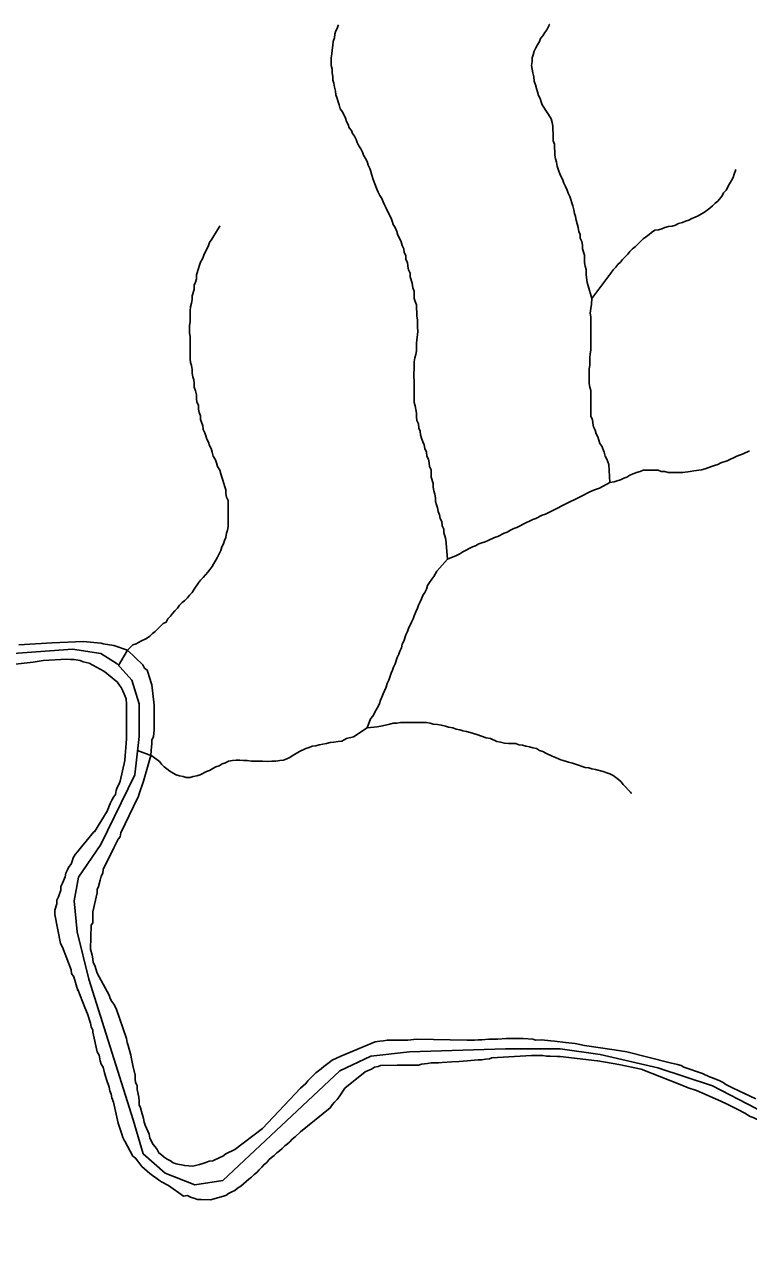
# Model space of a CAD drawing. Extents: x 652.3 to 678, y 7316.9 to 7344.9.
# Drawn here: x 655.117 to 656.206, y 7341.971 to 7343.805 of the extents above; entities that cross this region are included whole.
import ezdxf

# ---------------------------------------------------------------- set-up
doc = ezdxf.new("R2010")
doc.units = 0
doc.header["$LTSCALE"] = 0.032
for name, color, linetype, lineweight in [('2', 7, 'Continuous', 25), ('55', 7, 'Continuous', 25), ('7', 7, 'Continuous', 25)]:
    doc.layers.add(name, color=color, linetype=linetype, lineweight=lineweight)

msp = doc.modelspace()

# ---------------------------------------------------------------- linework, layer by layer
at = {"layer": '2'}
msp.add_line((655.4749, 7342.1427), (655.4335, 7342.1109), dxfattribs=at)
for points in [[(655.2514, 7342.8699), (655.2354, 7342.8724), (655.2322, 7342.8732), (655.2052, 7342.8755), (655.1582, 7342.8739), (655.1582, 7342.8739), (655.1081, 7342.8708)], [(655.272, 7342.8628), (655.272, 7342.8628), (655.2514, 7342.8699)], [(655.3076, 7342.7115), (655.3086, 7342.722), (655.3086, 7342.7275), (655.311, 7342.7323), (655.3118, 7342.7427), (655.3118, 7342.7482), (655.3118, 7342.7586), (655.3118, 7342.7801), (655.3086, 7342.8103), (655.3046, 7342.823), (655.303, 7342.8278), (655.3014, 7342.8326), (655.2975, 7342.8358), (655.2951, 7342.8405), (655.272, 7342.8628)], [(655.085, 7342.8397), (655.1296, 7342.8445), (655.1447, 7342.8469), (655.1805, 7342.8493), (655.1861, 7342.8485), (655.1916, 7342.8485), (655.2004, 7342.8469), (655.2052, 7342.8453), (655.2139, 7342.8429), (655.2362, 7342.831), (655.2402, 7342.8278), (655.2442, 7342.8246), (655.2481, 7342.8214), (655.2521, 7342.8182), (655.2561, 7342.8151), (655.2593, 7342.8103), (655.2625, 7342.8063), (655.2648, 7342.8015), (655.2696, 7342.7896), (655.2704, 7342.7816), (655.2704, 7342.7514), (655.2704, 7342.7291), (655.268, 7342.6973), (655.268, 7342.6965)], [(655.2871, 7342.6408), (655.2879, 7342.6416), (655.2895, 7342.6464), (655.2959, 7342.6655), (655.3067, 7342.7043), (655.3067, 7342.7043), (655.3076, 7342.7115)], [(655.268, 7342.6965), (655.2609, 7342.6655), (655.2585, 7342.6607), (655.2561, 7342.6559), (655.2545, 7342.6512), (655.2537, 7342.6456), (655.2505, 7342.6416), (655.2481, 7342.6368), (655.2457, 7342.6321), (655.241, 7342.6201), (655.2219, 7342.5891), (655.2211, 7342.5891), (655.2028, 7342.5668), (655.1964, 7342.5589), (655.1932, 7342.5549), (655.19, 7342.5501), (655.1885, 7342.5453), (655.1869, 7342.5406), (655.1837, 7342.5366), (655.1813, 7342.5318), (655.1789, 7342.527), (655.1781, 7342.5215), (655.1741, 7342.5119), (655.1717, 7342.5071), (655.1717, 7342.5016), (655.1678, 7342.4912), (655.1654, 7342.4864), (655.1654, 7342.4809), (655.1622, 7342.4713), (655.1622, 7342.4658), (655.1622, 7342.465)], [(655.4335, 7342.1109), (655.42, 7342.1045), (655.4152, 7342.1013), (655.4105, 7342.0989), (655.4001, 7342.0942), (655.3945, 7342.0934), (655.3898, 7342.0918), (655.385, 7342.0902), (655.3802, 7342.0886), (655.3699, 7342.0862), (655.3579, 7342.087), (655.3452, 7342.0894), (655.3404, 7342.091), (655.3365, 7342.0942), (655.3317, 7342.0966), (655.3269, 7342.0997), (655.3229, 7342.1029), (655.319, 7342.1061), (655.3166, 7342.1109), (655.3134, 7342.1149), (655.3102, 7342.1188), (655.3054, 7342.1284), (655.3046, 7342.134), (655.3022, 7342.1387), (655.2983, 7342.1475), (655.2967, 7342.1523), (655.2959, 7342.1578), (655.2927, 7342.1682), (655.2911, 7342.1737), (655.2895, 7342.1785), (655.2895, 7342.1841), (655.2887, 7342.1897), (655.2863, 7342.2016), (655.2863, 7342.2072), (655.2839, 7342.2119), (655.2831, 7342.2175), (655.2831, 7342.2231), (655.28, 7342.2374), (655.2776, 7342.2477), (655.2768, 7342.2533), (655.2728, 7342.2676), (655.2712, 7342.2724), (655.2704, 7342.278), (655.2545, 7342.3233), (655.2513, 7342.3297), (655.2481, 7342.3337), (655.2457, 7342.3384), (655.2442, 7342.3432), (655.2259, 7342.3766), (655.2227, 7342.3878), (655.2203, 7342.3926), (655.2195, 7342.3981), (655.2187, 7342.4037), (655.2163, 7342.4124), (655.2171, 7342.449), (655.2195, 7342.4522), (655.2195, 7342.4578), (655.2195, 7342.4634), (655.2195, 7342.4689), (655.2259, 7342.4976), (655.2259, 7342.5024), (655.2282, 7342.5071), (655.2306, 7342.5167), (655.2322, 7342.5223), (655.2346, 7342.527), (655.2354, 7342.5326), (655.2513, 7342.5652), (655.2577, 7342.578), (655.2609, 7342.5819), (655.2617, 7342.5875), (655.2871, 7342.6408)], [(655.1622, 7342.465), (655.171, 7342.4212), (655.1741, 7342.4156)], [(655.1741, 7342.4156), (655.1869, 7342.3814), (655.1877, 7342.3758), (655.1908, 7342.3711), (655.1972, 7342.3504), (655.1972, 7342.352), (655.2076, 7342.3249), (655.2115, 7342.3154), (655.2131, 7342.3106), (655.2147, 7342.3058), (655.2163, 7342.3011), (655.2171, 7342.2955), (655.2195, 7342.2907), (655.2195, 7342.2875), (655.2259, 7342.2581), (655.229, 7342.2533), (655.2306, 7342.2446), (655.2322, 7342.2398), (655.2354, 7342.235), (655.237, 7342.2263), (655.2386, 7342.2215), (655.2402, 7342.2167), (655.2442, 7342.2048), (655.245, 7342.1992), (655.2473, 7342.1944), (655.2481, 7342.1889), (655.2505, 7342.1825), (655.2577, 7342.1507), (655.2633, 7342.134), (655.2648, 7342.1292), (655.2672, 7342.1244), (655.268, 7342.1236), (655.28, 7342.1013), (655.2839, 7342.0982), (655.2871, 7342.0934), (655.2903, 7342.0894), (655.2935, 7342.0854), (655.2975, 7342.0822), (655.3014, 7342.0783), (655.3054, 7342.0751), (655.3094, 7342.0719), (655.3142, 7342.0687), (655.3182, 7342.0655), (655.3229, 7342.0623), (655.3333, 7342.0568), (655.3563, 7342.0409), (655.3619, 7342.0417), (655.3667, 7342.0393), (655.3715, 7342.0377), (655.377, 7342.0361), (655.3826, 7342.0361), (655.3969, 7342.0353), (655.42, 7342.0417), (655.424, 7342.0448), (655.4288, 7342.0472), (655.4335, 7342.0496), (655.4375, 7342.0528), (655.4423, 7342.056), (655.4463, 7342.0592), (655.4502, 7342.0631), (655.4542, 7342.0663), (655.4582, 7342.0695), (655.4622, 7342.0735), (655.4662, 7342.0767), (655.4701, 7342.0806), (655.4741, 7342.0846), (655.4773, 7342.0886), (655.4813, 7342.0918), (655.4845, 7342.0958), (655.4884, 7342.0989), (655.4924, 7342.1021), (655.4964, 7342.1061), (655.5004, 7342.1093), (655.5043, 7342.1125), (655.5083, 7342.1165), (655.5123, 7342.1196), (655.5163, 7342.1228), (655.5195, 7342.1268), (655.5242, 7342.13), (655.5322, 7342.1379), (655.5768, 7342.1737), (655.5799, 7342.1785), (655.5831, 7342.1825), (655.5871, 7342.1865), (655.5903, 7342.1905), (655.599, 7342.2032), (655.6293, 7342.2278), (655.634, 7342.2302), (655.6388, 7342.2318), (655.6436, 7342.235), (655.6492, 7342.2358), (655.6523, 7342.2374), (655.6778, 7342.2382), (655.6969, 7342.2382), (655.7096, 7342.2382), (655.7144, 7342.2398), (655.7232, 7342.2406), (655.7287, 7342.2414), (655.7343, 7342.2414), (655.7399, 7342.2414), (655.7454, 7342.2422)], [(656.2173, 7342.1873), (656.1831, 7342.2032), (656.1719, 7342.2088), (656.1679, 7342.2119), (656.1632, 7342.2143), (656.152, 7342.2191), (656.1473, 7342.2207), (656.1369, 7342.2255), (656.1091, 7342.235), (656.1051, 7342.2374), (656.0995, 7342.239), (656.0884, 7342.2414), (656.0231, 7342.2581), (656.004, 7342.2613), (655.9595, 7342.2676), (655.9452, 7342.2708), (655.9308, 7342.2724), (655.9141, 7342.274), (655.9086, 7342.2748), (655.895, 7342.2764), (655.8863, 7342.2756), (655.8815, 7342.2772), (655.8672, 7342.278), (655.8544, 7342.278), (655.8417, 7342.278), (655.829, 7342.2772), (655.8155, 7342.2772), (655.8051, 7342.2764), (655.7995, 7342.2764), (655.794, 7342.2756), (655.7828, 7342.2756), (655.7065, 7342.2772), (655.7065, 7342.2772), (655.6937, 7342.2756), (655.6802, 7342.2756), (655.6683, 7342.2756), (655.6627, 7342.2756), (655.6571, 7342.2748), (655.6515, 7342.274), (655.6444, 7342.2732), (655.5927, 7342.2517), (655.5799, 7342.2454), (655.5752, 7342.2422), (655.5712, 7342.239), (655.5672, 7342.2358), (655.5632, 7342.2326), (655.5592, 7342.2294), (655.5553, 7342.2263), (655.5513, 7342.2223), (655.5473, 7342.2183), (655.5433, 7342.2143), (655.5402, 7342.2103), (655.5322, 7342.2032), (655.4749, 7342.1427)], [(655.7454, 7342.2422), (655.7598, 7342.243), (655.7709, 7342.2438), (655.7828, 7342.2446), (655.794, 7342.2454), (655.7995, 7342.2461), (655.8051, 7342.2461), (655.8107, 7342.2469), (655.8163, 7342.2477), (655.8202, 7342.2493), (655.8799, 7342.2525), (655.8911, 7342.2525), (655.8966, 7342.2525), (655.9022, 7342.2517), (655.9078, 7342.2517), (655.9181, 7342.2509), (655.9229, 7342.2509), (655.9786, 7342.2446), (655.9794, 7342.2446)], [(655.9794, 7342.2446), (655.9794, 7342.2446), (656.0112, 7342.239), (656.0446, 7342.2318)], [(656.0446, 7342.2318), (656.1059, 7342.208), (656.1154, 7342.204), (656.1282, 7342.2), (656.1648, 7342.1841), (656.1743, 7342.1793), (656.191, 7342.1706), (656.2006, 7342.1658), (656.2085, 7342.161), (656.2133, 7342.1594), (656.2181, 7342.157), (656.2268, 7342.1538), (656.2762, 7342.1236), (656.2841, 7342.1172), (656.2881, 7342.1141), (656.2961, 7342.1085), (656.304, 7342.0974), (656.3144, 7342.083), (656.3231, 7342.0719)]]:
    msp.add_lwpolyline(points, dxfattribs=at)
at = {"layer": '55'}
for p, q in [((655.258, 7342.8398), (655.272, 7342.8628)), ((655.3086, 7342.7037), (655.287, 7342.7116))]:
    msp.add_line(p, q, dxfattribs=at)
for points in [[(655.1002, 7342.8576), (655.1892, 7342.8643), (655.2315, 7342.8576), (655.256, 7342.842), (655.2783, 7342.8175), (655.2894, 7342.7818), (655.2894, 7342.7328), (655.2827, 7342.6749), (655.2315, 7342.5702), (655.1981, 7342.5212), (655.1915, 7342.4856), (655.1959, 7342.4388), (655.2137, 7342.3675), (655.2805, 7342.1559), (655.2952, 7342.1046), (655.3286, 7342.0757), (655.3731, 7342.0578), (655.4154, 7342.0645), (655.5913, 7342.2294), (655.638, 7342.2517)], [(655.638, 7342.2517), (655.6959, 7342.2583), (655.8407, 7342.2628), (655.923, 7342.2628), (655.9831, 7342.2539), (656.07, 7342.2338), (656.1523, 7342.2071), (656.2178, 7342.1726), (656.2957, 7342.1236), (656.3313, 7342.0857), (656.3514, 7342.0568), (656.387, 7341.9499)]]:
    msp.add_lwpolyline(points, dxfattribs=at)
at = {"layer": '7'}
msp.add_line((655.3086, 7342.7037), (655.3067, 7342.7043), dxfattribs=at)
for points in [[(655.6197, 7343.6219), (655.6173, 7343.6267), (655.6157, 7343.6314), (655.6134, 7343.6362), (655.6102, 7343.6402), (655.6086, 7343.645), (655.6054, 7343.6489), (655.6038, 7343.6537), (655.6014, 7343.6585), (655.5998, 7343.6633), (655.5951, 7343.6728), (655.5919, 7343.6776), (655.5903, 7343.6832), (655.5887, 7343.6879), (655.5871, 7343.6927), (655.5855, 7343.6983), (655.5847, 7343.7038), (655.5831, 7343.7102), (655.5823, 7343.7158), (655.5807, 7343.7206), (655.5807, 7343.7261), (655.5799, 7343.7317), (655.5799, 7343.7373), (655.5783, 7343.7428), (655.5783, 7343.754), (655.5791, 7343.7603), (655.5799, 7343.7659), (655.5807, 7343.7731), (655.5815, 7343.7786), (655.5831, 7343.7842), (655.5839, 7343.7898), (655.5855, 7343.7946), (655.5871, 7343.7985), (655.5889, 7343.803), (655.5892, 7343.8037)], [(655.9706, 7343.3919), (655.965, 7343.411), (655.9635, 7343.4158), (655.9619, 7343.4277), (655.9619, 7343.4357), (655.9603, 7343.4405), (655.9595, 7343.446), (655.9595, 7343.4572), (655.9563, 7343.4667), (655.9563, 7343.4723), (655.9555, 7343.4779), (655.9531, 7343.4826), (655.9531, 7343.4882), (655.9507, 7343.493), (655.9499, 7343.4986), (655.9483, 7343.5041), (655.9467, 7343.5097), (655.946, 7343.5153), (655.9444, 7343.52), (655.9436, 7343.5256), (655.942, 7343.5312), (655.9372, 7343.5455), (655.9348, 7343.5503), (655.9332, 7343.5551), (655.9308, 7343.5606), (655.9284, 7343.5654), (655.9269, 7343.5702), (655.9221, 7343.5797), (655.9205, 7343.5853), (655.9181, 7343.5909), (655.9173, 7343.5972), (655.9157, 7343.602), (655.9149, 7343.6076), (655.9149, 7343.6131), (655.9141, 7343.6187), (655.9141, 7343.6243), (655.9125, 7343.6291), (655.9125, 7343.6402), (655.9117, 7343.6458), (655.9117, 7343.6513), (655.9109, 7343.6569), (655.9094, 7343.6625), (655.9054, 7343.6688), (655.9022, 7343.6736), (655.8958, 7343.6832), (655.8942, 7343.6879), (655.8926, 7343.6927), (655.8903, 7343.6975), (655.8887, 7343.7031), (655.8871, 7343.7078), (655.8855, 7343.7134), (655.8839, 7343.719), (655.8831, 7343.7253), (655.8815, 7343.7317), (655.8807, 7343.7373), (655.8799, 7343.7428), (655.8807, 7343.7484), (655.8807, 7343.754), (655.8823, 7343.7588), (655.8839, 7343.7643), (655.8863, 7343.7691), (655.8887, 7343.7739), (655.8918, 7343.7786), (655.8934, 7343.7834), (655.8966, 7343.7874), (655.8998, 7343.7922), (655.903, 7343.7961), (655.907, 7343.8041), (655.9071, 7343.8045)], [(655.7534, 7342.9997), (655.751, 7343.0291), (655.7494, 7343.0347), (655.7478, 7343.0394), (655.7478, 7343.045), (655.7454, 7343.0498), (655.7446, 7343.0562), (655.7423, 7343.0609), (655.7415, 7343.0665), (655.7391, 7343.0713), (655.7383, 7343.0768), (655.7367, 7343.0816), (655.7351, 7343.0864), (655.7351, 7343.092), (655.7343, 7343.0975), (655.7327, 7343.1023), (655.7319, 7343.1079), (655.7319, 7343.1134), (655.7287, 7343.123), (655.7287, 7343.1341), (655.7263, 7343.1389), (655.7255, 7343.1445), (655.7248, 7343.1501), (655.7224, 7343.1548), (655.7216, 7343.1604), (655.7192, 7343.166), (655.7184, 7343.1715), (655.716, 7343.1763), (655.7144, 7343.1819), (655.7128, 7343.1867), (655.712, 7343.1922), (655.7104, 7343.197), (655.7096, 7343.2034), (655.7072, 7343.2081), (655.7065, 7343.2137), (655.7065, 7343.2193), (655.7057, 7343.2248), (655.7049, 7343.2304), (655.7033, 7343.2352), (655.7033, 7343.2686), (655.7025, 7343.2742), (655.7025, 7343.2797), (655.7033, 7343.2853), (655.7033, 7343.2965), (655.7041, 7343.3028), (655.7057, 7343.3076), (655.7065, 7343.3132), (655.7065, 7343.3243), (655.7072, 7343.3299), (655.708, 7343.337), (655.7088, 7343.3426), (655.708, 7343.3482), (655.708, 7343.3593), (655.7072, 7343.3657), (655.7072, 7343.3713), (655.7065, 7343.3768), (655.7065, 7343.3824), (655.7049, 7343.3872), (655.7033, 7343.3919), (655.7033, 7343.4031), (655.7009, 7343.4079), (655.7001, 7343.415), (655.6969, 7343.4246), (655.6969, 7343.4301), (655.6945, 7343.4349), (655.6937, 7343.4405), (655.6929, 7343.446), (655.6905, 7343.4508), (655.6905, 7343.4564), (655.6881, 7343.4612), (655.6874, 7343.4667), (655.685, 7343.4715), (655.6834, 7343.4771), (655.681, 7343.4826), (655.6786, 7343.4874), (655.677, 7343.493), (655.6746, 7343.4986), (655.6714, 7343.5033), (655.6698, 7343.5081), (655.6683, 7343.5129), (655.6635, 7343.5224), (655.6611, 7343.528), (655.6587, 7343.5328), (655.6563, 7343.5376), (655.6547, 7343.5423), (655.6515, 7343.5471), (655.6492, 7343.5519), (655.6468, 7343.5566), (655.6452, 7343.5622), (655.6428, 7343.567), (655.6412, 7343.5726), (655.6396, 7343.5773), (655.638, 7343.5829), (655.6364, 7343.5877), (655.634, 7343.5925), (655.6325, 7343.598), (655.6301, 7343.6028), (655.6269, 7343.6076), (655.6253, 7343.6123), (655.6229, 7343.6171), (655.6197, 7343.6219)], [(656.1873, 7343.586), (656.1847, 7343.5789), (656.1831, 7343.5742), (656.1807, 7343.5694), (656.1775, 7343.5646), (656.1727, 7343.5551), (656.1687, 7343.5511), (656.1664, 7343.5463), (656.16, 7343.5383), (656.156, 7343.5352), (656.152, 7343.5312), (656.1481, 7343.528), (656.1441, 7343.5248), (656.1401, 7343.5216), (656.1353, 7343.5192), (656.1306, 7343.5161), (656.1258, 7343.5145), (656.121, 7343.5121), (656.1162, 7343.5097), (656.1115, 7343.5081), (656.1067, 7343.5065), (656.1011, 7343.5049), (656.0963, 7343.5025), (656.0916, 7343.5009), (656.086, 7343.5002), (656.0804, 7343.4986), (656.0756, 7343.497), (656.0709, 7343.4954), (656.0653, 7343.4946), (656.0605, 7343.4914), (656.0566, 7343.4882), (656.0526, 7343.485), (656.0478, 7343.4819), (656.0438, 7343.4779), (656.0398, 7343.4739), (656.0359, 7343.4699), (656.0319, 7343.4667), (656.0279, 7343.4628), (656.0247, 7343.4588), (656.0207, 7343.4548), (656.0168, 7343.4508), (656.0136, 7343.4468), (656.0096, 7343.4429), (656.0064, 7343.4389), (656.0024, 7343.4349), (655.9993, 7343.4301), (655.9929, 7343.4222), (655.9706, 7343.3919)], [(655.3054, 7342.8835), (655.3094, 7342.8875), (655.3134, 7342.8907), (655.3174, 7342.8946), (655.3213, 7342.8986), (655.3253, 7342.9026), (655.3301, 7342.905), (655.3325, 7342.9098), (655.3365, 7342.9137), (655.3396, 7342.9177), (655.3428, 7342.9217), (655.3468, 7342.9257), (655.35, 7342.9304), (655.354, 7342.9344), (655.3579, 7342.9376), (655.3619, 7342.9416), (655.3651, 7342.9456), (655.3691, 7342.9495), (655.3723, 7342.9543), (655.3786, 7342.9639), (655.3818, 7342.9678), (655.3858, 7342.9718), (655.389, 7342.9758), (655.3929, 7342.9798), (655.3961, 7342.9845), (655.3993, 7342.9885), (655.4017, 7342.9933), (655.4049, 7342.9981), (655.4073, 7343.0028), (655.412, 7343.0124), (655.4136, 7343.018), (655.416, 7343.0227), (655.4176, 7343.0275), (655.42, 7343.0323), (655.4208, 7343.0387), (655.4224, 7343.0434), (655.4232, 7343.049), (655.4232, 7343.088), (655.4208, 7343.0928), (655.42, 7343.0983), (655.42, 7343.1039), (655.4184, 7343.1087), (655.4168, 7343.1134), (655.412, 7343.1278), (655.4105, 7343.1333), (655.4073, 7343.1389), (655.4057, 7343.1445), (655.4041, 7343.1493), (655.4009, 7343.1548), (655.3993, 7343.1604), (655.3977, 7343.166), (655.3953, 7343.1707), (655.3937, 7343.1755), (655.3914, 7343.1803), (655.3898, 7343.1851), (655.3882, 7343.1898), (655.3858, 7343.1946), (655.385, 7343.2002), (655.3818, 7343.2097), (655.3818, 7343.2153), (655.3794, 7343.2201), (655.3786, 7343.2256), (655.3786, 7343.2312), (655.3762, 7343.236), (655.3754, 7343.2416), (655.3754, 7343.2471), (655.3739, 7343.2527), (655.3723, 7343.2583), (655.3723, 7343.2638), (655.3715, 7343.2694), (655.3699, 7343.2742), (655.3691, 7343.2797), (655.3691, 7343.2853), (655.3683, 7343.2909), (655.3667, 7343.2957), (655.3659, 7343.3012), (655.3659, 7343.3347), (655.3651, 7343.3402), (655.3651, 7343.3514), (655.3659, 7343.3569), (655.3659, 7343.3736), (655.3667, 7343.3792), (655.3683, 7343.3848), (655.3691, 7343.3903), (655.3691, 7343.3959), (655.3723, 7343.4055), (655.3723, 7343.4118), (655.3739, 7343.4166), (655.3754, 7343.4214), (655.3754, 7343.4277), (655.3786, 7343.4373), (655.3802, 7343.4421), (655.3818, 7343.4468), (655.385, 7343.4524), (655.3866, 7343.4572), (655.3937, 7343.4715), (655.3953, 7343.4763), (655.3985, 7343.4811), (655.4073, 7343.4954), (655.4106, 7343.5008), (655.411, 7343.5015)], [(655.9977, 7343.115), (655.9961, 7343.1421), (655.9929, 7343.1501), (655.9905, 7343.1548), (655.9889, 7343.1604), (655.9857, 7343.1699), (655.9826, 7343.1739), (655.981, 7343.1787), (655.9794, 7343.1835), (655.977, 7343.1882), (655.9754, 7343.1938), (655.973, 7343.1986), (655.9722, 7343.2042), (655.9714, 7343.2097), (655.969, 7343.2145), (655.969, 7343.2535), (655.9674, 7343.2583), (655.9666, 7343.2638), (655.9666, 7343.2861), (655.9674, 7343.2917), (655.9674, 7343.3028), (655.9682, 7343.3084), (655.969, 7343.314), (655.969, 7343.3641), (655.9682, 7343.3697), (655.969, 7343.3768), (655.9698, 7343.3832), (655.9706, 7343.3919)], [(656.2077, 7343.1628), (656.1982, 7343.158), (656.1886, 7343.1548), (656.1743, 7343.1477), (656.1648, 7343.1445), (656.16, 7343.1421), (656.1552, 7343.1405), (656.1504, 7343.1389), (656.1409, 7343.1357), (656.1353, 7343.1341), (656.1242, 7343.1325), (656.1186, 7343.1317), (656.1075, 7343.1302), (656.0852, 7343.1302), (656.0804, 7343.1317), (656.0749, 7343.1317), (656.0701, 7343.1333), (656.0478, 7343.1333), (656.043, 7343.1317), (656.0375, 7343.1302), (656.0327, 7343.1278), (656.0279, 7343.1262), (656.0231, 7343.123), (656.0184, 7343.1214), (656.0136, 7343.119), (656.0088, 7343.1174), (656.004, 7343.1158), (655.9977, 7343.115)], [(655.7534, 7342.9997), (655.7669, 7343.0052), (655.7717, 7343.0076), (655.7765, 7343.0108), (655.7812, 7343.0132), (655.786, 7343.0156), (655.7908, 7343.018), (655.7956, 7343.0196), (655.8003, 7343.0227), (655.8051, 7343.0243), (655.8099, 7343.0259), (655.8147, 7343.0275), (655.8242, 7343.0323), (655.829, 7343.0339), (655.8385, 7343.0387), (655.8433, 7343.0402), (655.8481, 7343.0434), (655.8529, 7343.0458), (655.8576, 7343.0474), (655.8624, 7343.0498), (655.8672, 7343.0522), (655.8815, 7343.0593), (655.8863, 7343.0609), (655.8958, 7343.0657), (655.9006, 7343.0673), (655.9197, 7343.0768), (655.9245, 7343.0792), (655.9579, 7343.0959), (655.9627, 7343.0983), (655.9674, 7343.1007), (655.9746, 7343.1039), (655.9818, 7343.1063), (655.9977, 7343.115)], [(655.7534, 7342.9997), (655.7375, 7342.9814), (655.7327, 7342.9734), (655.7295, 7342.9694), (655.7263, 7342.9647), (655.7232, 7342.9599), (655.7216, 7342.9543), (655.7192, 7342.9495), (655.716, 7342.9448), (655.7144, 7342.94), (655.712, 7342.9352), (655.7096, 7342.9304), (655.708, 7342.9257), (655.7057, 7342.9201), (655.7033, 7342.9145), (655.7017, 7342.9098), (655.6993, 7342.905), (655.6945, 7342.8954), (655.6929, 7342.8907), (655.6905, 7342.8859), (655.6874, 7342.8763), (655.685, 7342.8716), (655.6842, 7342.866), (655.6818, 7342.8612), (655.6802, 7342.8564), (655.6778, 7342.8517), (655.6746, 7342.8421), (655.6722, 7342.8373), (655.6706, 7342.8326), (655.6683, 7342.8278), (655.6667, 7342.8222), (655.6651, 7342.8175), (655.6627, 7342.8127), (655.6611, 7342.8071), (655.6587, 7342.8015), (655.6563, 7342.7968), (655.6547, 7342.792), (655.6523, 7342.7872), (655.6508, 7342.7824), (655.6492, 7342.7777), (655.646, 7342.7729), (655.6412, 7342.7633), (655.6372, 7342.7594), (655.6325, 7342.7458)], [(655.272, 7342.8628), (655.28, 7342.8708), (655.2847, 7342.8724), (655.2919, 7342.8763), (655.3006, 7342.8803), (655.3054, 7342.8835)], [(655.6325, 7342.7458), (655.6118, 7342.7323), (655.6014, 7342.7299), (655.5943, 7342.7259), (655.5887, 7342.7252), (655.5823, 7342.7244), (655.5768, 7342.7236), (655.5712, 7342.722), (655.5656, 7342.7212), (655.56, 7342.7204), (655.5553, 7342.7188), (655.5497, 7342.718), (655.5449, 7342.7164), (655.5402, 7342.7148), (655.5306, 7342.71), (655.5258, 7342.7069), (655.5211, 7342.7045), (655.5163, 7342.7013), (655.5115, 7342.6989), (655.5067, 7342.6973), (655.5012, 7342.6965), (655.4948, 7342.6957), (655.4892, 7342.6957), (655.4829, 7342.6949), (655.4749, 7342.6957), (655.4582, 7342.6957), (655.4518, 7342.6965), (655.4463, 7342.6965), (655.4407, 7342.6973), (655.4351, 7342.6973), (655.4296, 7342.6965), (655.424, 7342.6957), (655.4192, 7342.6933), (655.4144, 7342.6917), (655.4097, 7342.6886), (655.4049, 7342.687), (655.4001, 7342.6846), (655.3953, 7342.6814), (655.3906, 7342.6798), (655.381, 7342.675), (655.3762, 7342.6734), (655.3707, 7342.6726), (655.3659, 7342.671), (655.3603, 7342.671), (655.3556, 7342.6726), (655.35, 7342.6734), (655.3452, 7342.675), (655.3404, 7342.6774), (655.3357, 7342.6806), (655.3309, 7342.6838), (655.3269, 7342.687), (655.3229, 7342.6909), (655.3197, 7342.6949), (655.3086, 7342.7037)], [(655.6325, 7342.7458), (655.6476, 7342.7474), (655.6555, 7342.749), (655.6667, 7342.7514), (655.6714, 7342.753), (655.677, 7342.753), (655.6826, 7342.7538), (655.7216, 7342.7538), (655.7271, 7342.753), (655.7319, 7342.7514), (655.7383, 7342.7506), (655.7438, 7342.7498), (655.7502, 7342.7482), (655.755, 7342.7466), (655.7614, 7342.7458), (655.7661, 7342.7435), (655.7717, 7342.7427), (655.7765, 7342.7411), (655.782, 7342.7403), (655.7876, 7342.7387), (655.7924, 7342.7371), (655.7972, 7342.7355), (655.8115, 7342.7307), (655.8178, 7342.7299), (655.8274, 7342.7252), (655.833, 7342.7244), (655.8393, 7342.7228), (655.8449, 7342.722), (655.856, 7342.722), (655.8608, 7342.7204), (655.8664, 7342.7196), (655.8712, 7342.718), (655.8767, 7342.7172), (655.8815, 7342.7156), (655.8871, 7342.7148), (655.8918, 7342.7116), (655.8966, 7342.71), (655.9014, 7342.7076), (655.9109, 7342.7029), (655.9157, 7342.7013), (655.9205, 7342.6989), (655.9253, 7342.6973), (655.9308, 7342.6957), (655.9356, 7342.6941), (655.9412, 7342.6925), (655.946, 7342.6909), (655.9603, 7342.6862), (655.9658, 7342.6854), (655.9706, 7342.6838), (655.9762, 7342.683), (655.9873, 7342.6798), (655.9929, 7342.6782), (655.9977, 7342.6766), (656.0024, 7342.6742), (656.0064, 7342.671), (656.0104, 7342.6679), (656.0144, 7342.6647), (656.0176, 7342.6607), (656.0287, 7342.6488), (656.0298, 7342.6476), (656.0301, 7342.6473)]]:
    msp.add_lwpolyline(points, dxfattribs=at)

doc.saveas('drawing.dxf')
